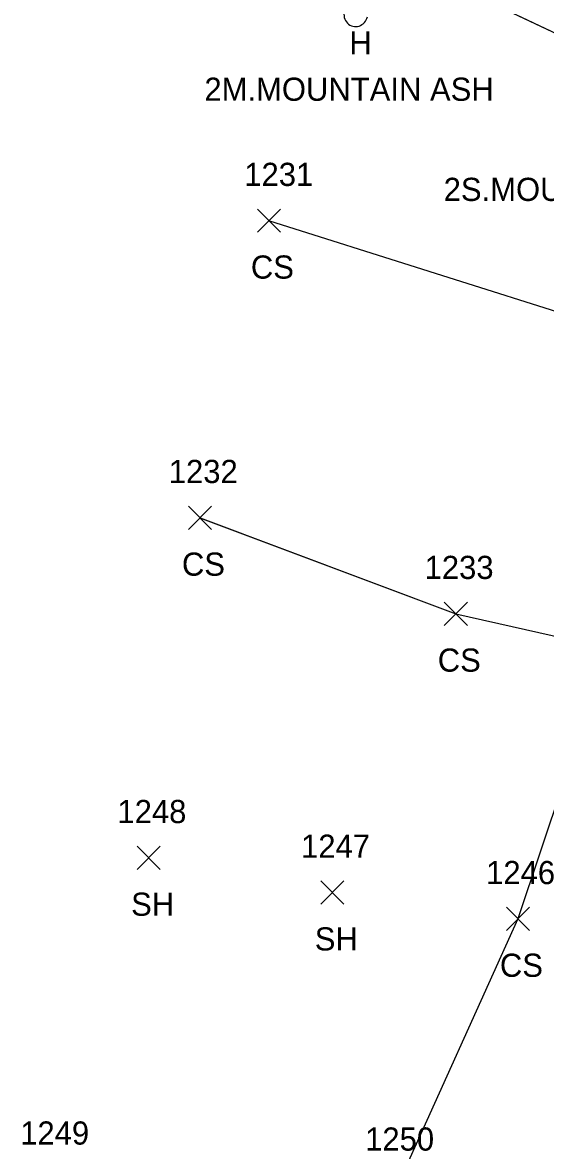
# Model space of a CAD drawing. Extents: x 1554668 to 1563881, y 831386 to 834374.
# Drawn here: x 1561788.6 to 1561833.7, y 833679 to 833776.4 of the extents above; entities that cross this region are included whole.
import ezdxf

# ---------------------------------------------------------------- set-up
doc = ezdxf.new("R2010")
doc.units = 0
for name, color, linetype in [('L_A', 7, 'Continuous'), ('L_C', 7, 'Continuous'), ('L_I', 7, 'Continuous'), ('L_TIC', 7, 'Continuous'), ('LELB', 7, 'Continuous'), ('LTD', 7, 'Continuous')]:
    doc.layers.add(name, color=color, linetype=linetype)

msp = doc.modelspace()

# ---------------------------------------------------------------- linework, layer by layer
at = {"layer": 'L_TIC'}
for points in [[(1561808.815, 833758.255), (1561810.815, 833760.255)], [(1561810.815, 833758.255), (1561808.815, 833760.255)], [(1561802.868, 833732.614), (1561804.868, 833734.614)], [(1561804.868, 833732.614), (1561802.868, 833734.614)], [(1561824.939, 833724.332), (1561826.939, 833726.332)], [(1561826.939, 833724.332), (1561824.939, 833726.332)], [(1561798.437, 833703.263), (1561800.437, 833705.263)], [(1561800.437, 833703.263), (1561798.437, 833705.263)], [(1561814.281, 833700.269), (1561816.281, 833702.269)], [(1561816.281, 833700.269), (1561814.281, 833702.269)], [(1561830.301, 833697.995), (1561832.301, 833699.995)], [(1561832.301, 833697.995), (1561830.301, 833699.995)]]:
    msp.add_lwpolyline(points, dxfattribs=at)
at = {"layer": 'LELB'}
for points in [[(1561806.296, 833788.777), (1561837.712, 833773.958), (1561847.53, 833767.441), (1561857.265, 833760.518), (1561858.213, 833759.926), (1561859.161, 833759.715), (1561853.344, 833725.866), (1561846.906, 833696.447), (1561838.604, 833678.002)], [(1561806.297, 833788.773), (1561837.712, 833773.96), (1561847.53, 833767.436), (1561857.266, 833760.521), (1561858.213, 833759.923), (1561859.161, 833759.712), (1561853.344, 833725.864), (1561846.906, 833696.45), (1561838.605, 833677.998)], [(1561806.297, 833788.773), (1561837.712, 833773.96), (1561847.53, 833767.436), (1561857.266, 833760.521), (1561858.213, 833759.923), (1561859.161, 833759.712), (1561853.344, 833725.864), (1561846.906, 833696.45), (1561838.605, 833677.998)], [(1561806.297, 833788.773), (1561837.712, 833773.96), (1561847.53, 833767.436), (1561857.266, 833760.521), (1561858.213, 833759.923), (1561859.161, 833759.712), (1561853.344, 833725.864), (1561846.906, 833696.45), (1561838.605, 833677.998)], [(1561853.903, 833746.712), (1561837.467, 833750.508), (1561809.815, 833759.255)], [(1561853.903, 833746.709), (1561837.467, 833750.506), (1561809.816, 833759.255)], [(1561853.903, 833746.709), (1561837.467, 833750.506), (1561809.816, 833759.255)], [(1561853.903, 833746.709), (1561837.467, 833750.506), (1561809.816, 833759.255)], [(1561803.868, 833733.614), (1561825.939, 833725.332), (1561839.114, 833722.348), (1561831.301, 833698.995), (1561820.896, 833675.994)], [(1561803.87, 833733.611), (1561825.939, 833725.334), (1561839.115, 833722.351), (1561831.302, 833698.995), (1561820.898, 833675.993)], [(1561803.87, 833733.611), (1561825.939, 833725.334), (1561839.115, 833722.351), (1561831.302, 833698.995), (1561820.898, 833675.993)], [(1561803.87, 833733.611), (1561825.939, 833725.334), (1561839.115, 833722.351), (1561831.302, 833698.995), (1561820.898, 833675.993)]]:
    msp.add_lwpolyline(points, dxfattribs=at)
at = {"layer": 'LTD'}
msp.add_ellipse((1561817.318, 833777.104), major_axis=(0.265, 1.061), ratio=0.942809, start_param=1.570796, end_param=4.712389, dxfattribs=at)

# ---------------------------------------------------------------- texts
at = {"layer": 'L_A'}
for s, p in [('H', (1561816.751, 833773.604)), ('CS', (1561808.256, 833754.255)), ('CS', (1561802.309, 833728.614)), ('CS', (1561824.38, 833720.332)), ('SH', (1561797.925, 833699.263)), ('SH', (1561813.769, 833696.269)), ('CS', (1561829.742, 833693.995))]:
    msp.add_text(s, height=2, dxfattribs=at).set_placement(p)
at = {"layer": 'L_C'}
for s, p in [('2M.MOUNTAIN ASH', (1561804.247, 833769.604)), ('2S.MOUNTAIN ASH', (1561824.89, 833760.96))]:
    msp.add_text(s, height=2, dxfattribs=at).set_placement(p)
at = {"layer": 'L_I'}
for s, p in [('1231', (1561807.689, 833762.255)), ('1232', (1561801.175, 833736.614)), ('1233', (1561823.246, 833728.332)), ('1248', (1561796.744, 833707.263)), ('1247', (1561812.588, 833704.269)), ('1246', (1561828.553, 833701.995)), ('1249', (1561788.356, 833679.514)), ('1250', (1561818.117, 833678.994))]:
    msp.add_text(s, height=2, dxfattribs=at).set_placement(p)

doc.saveas('drawing.dxf')
